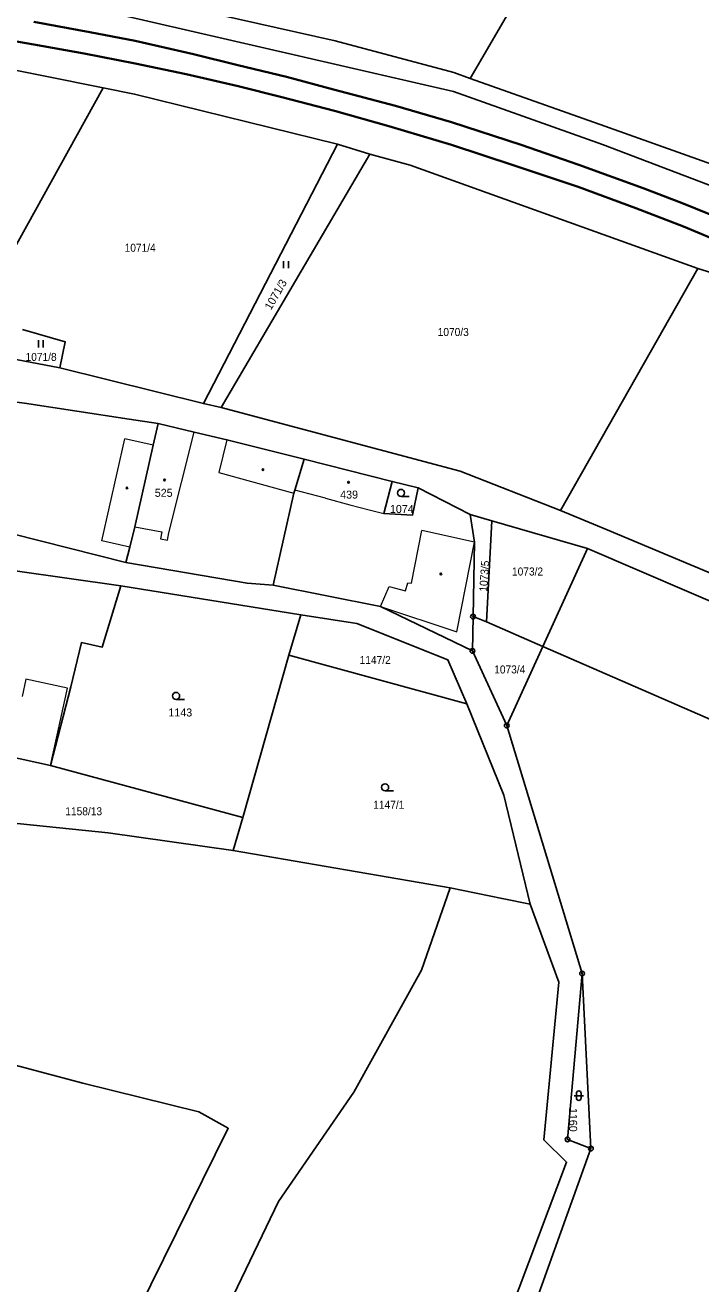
# Model space of a CAD drawing. Extents: x -679733 to -673243, y -1075091 to -1066557.
# Drawn here: x -677666.5 to -677523, y -1069446.7 to -1069179.4 of the extents above; entities that cross this region are included whole.
import ezdxf

# ---------------------------------------------------------------- set-up
doc = ezdxf.new("R2010")
doc.units = 0
doc.header["$LTSCALE"] = 0.68
for name, color, linetype, lineweight in [('1', 7, 'Continuous', 25), ('3', 7, 'Continuous', 25), ('4', 7, 'Continuous', 13), ('5', 7, 'Continuous', 25), ('6', 7, 'Continuous', 35), ('8', 7, 'Continuous', 25)]:
    doc.layers.add(name, color=color, linetype=linetype, lineweight=lineweight)
doc.layers.add('2', color=7, linetype='Continuous')

msp = doc.modelspace()

# ---------------------------------------------------------------- linework, layer by layer
at = {"layer": '1'}
for p, q in [((-677572, -1069190.7), (-677531.99, -1069122.26)), ((-677523.65, -1069231.09), (-677552.78, -1069282.45)), ((-677668.42, -1069250.4), (-677659.15, -1069252.16)), ((-677583.02, -1069277.68), (-677588.54, -1069276.28)), ((-677572.01, -1069283.33), (-677567.36, -1069284.67)), ((-677607.93, -1069304.64), (-677646.21, -1069298.44)), ((-677610.48, -1069313.16), (-677607.93, -1069304.64)), ((-677571.5, -1069312.27), (-677571.38, -1069305.01)), ((-677568.5, -1069306.14), (-677571.38, -1069305.01)), ((-677564.2, -1069328.13), (-677556.54, -1069311.35)), ((-677572.69, -1069323.51), (-677610.48, -1069313.16)), ((-677548.21, -1069380.81), (-677546.35, -1069417.99))]:
    msp.add_line(p, q, dxfattribs=at)
for points in [[(-677771.47, -1069164.75), (-677768.69, -1069166.68), (-677726.46, -1069166.38), (-677682.49, -1069171.26), (-677647.56, -1069176.91), (-677575.55, -1069193.45), (-677543.91, -1069204.73), (-677516.93, -1069215.01), (-677490.2, -1069225.56), (-677463.81, -1069237.37), (-677452.93, -1069243.54), (-677426.19, -1069257.01), (-677389.2, -1069278.58), (-677337.49, -1069313.91), (-677303.18, -1069340.43), (-677258.49, -1069379.12), (-677213.48, -1069429.25), (-677176.58, -1069470.98), (-677152.41, -1069505.2), (-677121.29, -1069555.74)], [(-677572, -1069190.7), (-677575.49, -1069189.46), (-677600.69, -1069182.75), (-677646.45, -1069172.37)], [(-677649.93, -1069192.71), (-677675.03, -1069187.68), (-677697.39, -1069225.32)], [(-677510.88, -1069212.74), (-677516.54, -1069210.38), (-677543.41, -1069200.82), (-677572, -1069190.7)], [(-677600.19, -1069204.65), (-677643.27, -1069194.04), (-677649.93, -1069192.71), (-677675.44, -1069238.67)], [(-677593.3, -1069206.8), (-677600.19, -1069204.65), (-677628.65, -1069259.74), (-677624.91, -1069260.6)], [(-677523.65, -1069231.09), (-677584.71, -1069209.13), (-677593.3, -1069206.8), (-677624.91, -1069260.6)], [(-677468.19, -1069255.96), (-677510.6, -1069235.08), (-677523.65, -1069231.09)], [(-677667.08, -1069244), (-677657.99, -1069246.63), (-677659.15, -1069252.16), (-677628.65, -1069259.74)], [(-677638.26, -1069263.96), (-677644.43, -1069263.08), (-677666.67, -1069259.65), (-677674.71, -1069258.65)], [(-677624.91, -1069260.6), (-677574.11, -1069274.09), (-677552.78, -1069282.45)], [(-677645.12, -1069293.53), (-677644.3, -1069290.26), (-677643.21, -1069285.94), (-677639.31, -1069268.61), (-677638.26, -1069263.96)], [(-677607.23, -1069271.53), (-677623.67, -1069267.45), (-677630.6, -1069265.85), (-677638.26, -1069263.96)], [(-677607.23, -1069271.53), (-677609.26, -1069278.18), (-677609.47, -1069278.79), (-677613.82, -1069298.33)], [(-677583.02, -1069277.68), (-677584.24, -1069283.48), (-677590.3, -1069283.13), (-677588.54, -1069276.28), (-677607.23, -1069271.53)], [(-677571.38, -1069305.01), (-677571.08, -1069289.18), (-677572.01, -1069283.33), (-677583.02, -1069277.68)], [(-677552.78, -1069282.45), (-677542.85, -1069286.56), (-677506.95, -1069301.62), (-677503.85, -1069302.74)], [(-677670.53, -1069287.21), (-677669.17, -1069287.4), (-677645.12, -1069293.53)], [(-677547.03, -1069290.53), (-677514.43, -1069304.54), (-677505.17, -1069308.36)], [(-677646.21, -1069298.44), (-677679.71, -1069293.7), (-677685.82, -1069314.91)], [(-677645.12, -1069293.53), (-677619.37, -1069297.92), (-677613.82, -1069298.33)], [(-677661.13, -1069336.62), (-677656.79, -1069319.94), (-677654.57, -1069310.51), (-677650.12, -1069311.46), (-677646.21, -1069298.44)], [(-677613.82, -1069298.33), (-677591.02, -1069302.87), (-677571.5, -1069312.27)], [(-677572.69, -1069323.51), (-677576.71, -1069314.21), (-677596.09, -1069306.44), (-677607.93, -1069304.64)], [(-677412.6, -1069367.13), (-677457.48, -1069354.46), (-677556.54, -1069311.35)], [(-677661.13, -1069336.62), (-677620.29, -1069347.63), (-677610.48, -1069313.16)], [(-677546.35, -1069417.99), (-677551.3, -1069416.02), (-677548.21, -1069380.81), (-677564.2, -1069328.13), (-677571.5, -1069312.27)], [(-677685.82, -1069314.91), (-677685.5, -1069315.03), (-677688.89, -1069330.56), (-677686.34, -1069331.12), (-677661.13, -1069336.62)], [(-677559.22, -1069366.05), (-677564.82, -1069342.95), (-677572.69, -1069323.51)], [(-677622.33, -1069354.7), (-677648.85, -1069350.91), (-677689.68, -1069346.73), (-677693.37, -1069346.39)], [(-677620.29, -1069347.63), (-677622.33, -1069354.7), (-677576.22, -1069362.57)], [(-677697.67, -1069604.34), (-677636.23, -1069478.16), (-677612.7, -1069429.2), (-677596.7, -1069405.98), (-677582.35, -1069380.09), (-677576.22, -1069362.57)], [(-677576.22, -1069362.57), (-677565.2, -1069364.88), (-677559.22, -1069366.05)], [(-677559.22, -1069366.05), (-677553.15, -1069382.64), (-677556.36, -1069416.13), (-677551.5, -1069420.88), (-677579.43, -1069494.93), (-677590.2, -1069519.74), (-677591.88, -1069527.82), (-677611.25, -1069573.38), (-677634.22, -1069601.55), (-677661.36, -1069635.01)], [(-677720.33, -1069422.21), (-677690.46, -1069410.2), (-677674.29, -1069398.79), (-677654.23, -1069404.06), (-677629.62, -1069410.14), (-677623.36, -1069413.66), (-677650.77, -1069469.11), (-677695.03, -1069439.82), (-677713.21, -1069469.97), (-677743.45, -1069456.79), (-677768.12, -1069502.05), (-677793.57, -1069489.64), (-677798.61, -1069513.54), (-677800.43, -1069544.07)], [(-677601.07, -1069567.69), (-677585.83, -1069524.46), (-677586.63, -1069515.98), (-677570.85, -1069486.29), (-677546.35, -1069417.99)]]:
    msp.add_lwpolyline(points, dxfattribs=at)
msp.add_lwpolyline([(-677568.5, -1069306.14), (-677556.54, -1069311.35), (-677547.03, -1069290.53), (-677567.36, -1069284.67)], close=True, dxfattribs=at)
at = {"layer": '3'}
for p, q in [((-677611.601, -1069230.98), (-677611.601, -1069229.48)), ((-677610.6, -1069230.98), (-677610.6, -1069229.48)), ((-677663.691, -1069247.82), (-677663.691, -1069246.32)), ((-677662.69, -1069247.82), (-677662.69, -1069246.32)), ((-677586.663, -1069279.48), (-677584.913, -1069279.48)), ((-677634.443, -1069322.59), (-677632.693, -1069322.59)), ((-677590.053, -1069342), (-677588.303, -1069342)), ((-677549.921, -1069406.741), (-677547.919, -1069406.741)), ((-677549.421, -1069406.241), (-677549.421, -1069407.242)), ((-677548.419, -1069407.242), (-677548.419, -1069406.241))]:
    msp.add_line(p, q, dxfattribs=at)
for centre in [(-677586.6629, -1069278.7298), (-677634.4429, -1069321.8398), (-677590.0529, -1069341.2498)]:
    msp.add_circle(centre, 0.75, dxfattribs=at)
for centre, start, end in [((-677548.92, -1069406.2409), 0, 180), ((-677548.92, -1069407.2409), 180, 359.98789)]:
    msp.add_arc(centre, 0.5, start, end, dxfattribs=at)
at = {"layer": '4'}
for p, q in [((-677636.02, -1069287.23), (-677630.6, -1069265.85)), ((-677650.25, -1069288.92), (-677645.37, -1069267.25)), ((-677639.31, -1069268.61), (-677645.37, -1069267.25)), ((-677623.67, -1069267.45), (-677625.35, -1069274.38)), ((-677625.35, -1069274.38), (-677609.47, -1069278.79)), ((-677602.74, -1069279.88), (-677609.26, -1069278.18)), ((-677602.74, -1069279.88), (-677597.57, -1069281.23)), ((-677597.57, -1069281.23), (-677593.16, -1069282.38)), ((-677593.16, -1069282.38), (-677590.3, -1069283.13)), ((-677643.21, -1069285.94), (-677637.49, -1069286.97)), ((-677637.49, -1069286.97), (-677637.77, -1069288.5)), ((-677636.29, -1069288.77), (-677636.02, -1069287.23)), ((-677584.43, -1069297.9), (-677582.23, -1069286.71)), ((-677571.08, -1069289.18), (-677582.23, -1069286.71)), ((-677644.3, -1069290.26), (-677650.25, -1069288.92)), ((-677637.77, -1069288.5), (-677636.29, -1069288.77)), ((-677574.84, -1069308.21), (-677571.08, -1069289.18)), ((-677585.73, -1069299.49), (-677585.2, -1069297.82)), ((-677585.2, -1069297.82), (-677584.43, -1069297.9)), ((-677591.02, -1069302.87), (-677589.2, -1069298.63)), ((-677589.2, -1069298.63), (-677585.73, -1069299.49)), ((-677591.02, -1069302.87), (-677574.84, -1069308.21)), ((-677666.35, -1069318.3), (-677667.18, -1069321.95))]:
    msp.add_line(p, q, dxfattribs=at)
msp.add_lwpolyline([(-677661.13, -1069336.62), (-677657.55, -1069320.22), (-677666.35, -1069318.3)], dxfattribs=at)
at = {"layer": '5'}
for centre in [(-677615.9868, -1069273.7992), (-677636.9068, -1069275.9992), (-677597.8268, -1069276.4792), (-677644.8768, -1069277.6692), (-677578.2068, -1069295.9392)]:
    msp.add_circle(centre, 0.175, dxfattribs=at)
at = {"layer": '6'}
for p, q in [((-677664.64, -1069178.65), (-677652.74, -1069180.87)), ((-677652.74, -1069180.87), (-677643.14, -1069182.75)), ((-677664.65, -1069183.49), (-677678.67, -1069181.06)), ((-677654.01, -1069185.41), (-677664.65, -1069183.49)), ((-677643.14, -1069182.75), (-677630.76, -1069185.53)), ((-677643.12, -1069187.55), (-677654.01, -1069185.41)), ((-677630.76, -1069185.53), (-677621.31, -1069187.89)), ((-677632.28, -1069189.81), (-677643.12, -1069187.55)), ((-677621.31, -1069187.89), (-677610.99, -1069190.36)), ((-677621.3, -1069192.33), (-677632.28, -1069189.81)), ((-677610.99, -1069190.36), (-677601.02, -1069193.04)), ((-677612.01, -1069194.66), (-677621.3, -1069192.33)), ((-677601.02, -1069193.04), (-677587.86, -1069196.49)), ((-677600.79, -1069197.62), (-677612.01, -1069194.66)), ((-677587.86, -1069196.49), (-677575.97, -1069200.01)), ((-677589.28, -1069200.83), (-677600.79, -1069197.62)), ((-677575.95, -1069204.81), (-677589.28, -1069200.83)), ((-677575.97, -1069200.01), (-677561.12, -1069204.83)), ((-677562.62, -1069209.18), (-677575.95, -1069204.81)), ((-677561.12, -1069204.83), (-677548.87, -1069209.03)), ((-677549.07, -1069213.73), (-677562.62, -1069209.18)), ((-677548.87, -1069209.03), (-677535.26, -1069214)), ((-677536.82, -1069218.28), (-677549.07, -1069213.73)), ((-677535.26, -1069214), (-677526.73, -1069217.29)), ((-677526.69, -1069222.18), (-677536.82, -1069218.28)), ((-677526.73, -1069217.29), (-677515.7, -1069221.72)), ((-677517.54, -1069225.97), (-677526.69, -1069222.18))]:
    msp.add_line(p, q, dxfattribs=at)
at = {"layer": '8'}
for centre, radius in [((-677571.38, -1069305.0099), 0.5), ((-677571.38, -1069305.0099), 0.0303), ((-677571.5, -1069312.2699), 0.5), ((-677571.5, -1069312.2699), 0.0303), ((-677564.2, -1069328.1299), 0.5), ((-677564.2, -1069328.1299), 0.0303), ((-677548.21, -1069380.8099), 0.5), ((-677548.21, -1069380.8099), 0.0303), ((-677551.3, -1069416.0199), 0.5), ((-677551.3, -1069416.0199), 0.0303), ((-677546.35, -1069417.9899), 0.5), ((-677546.35, -1069417.9899), 0.0303)]:
    msp.add_circle(centre, radius, dxfattribs=at)

# ---------------------------------------------------------------- texts
at = {"layer": '2', "width": 0.95}
for s, p in [('1071/4', (-677645.38, -1069227.509)), ('1070/3', (-677578.88, -1069245.41)), ('1071/8', (-677666.43, -1069250.7)), ('1073/2', (-677563.1, -1069296.269)), ('1147/2', (-677595.46, -1069315.06)), ('1073/4', (-677566.88, -1069317.07)), ('1147/1', (-677592.57, -1069345.81)), ('1158/13', (-677657.98, -1069347.19))]:
    msp.add_text(s, height=1.7, dxfattribs=at).set_placement(p)
at = {"layer": '2'}
for s, rotation, p in [('1071/3', 60, (-677614.293, -1069240.025)), ('1160', 270, (-677550.96, -1069409.34))]:
    msp.add_text(s, height=1.7, rotation=rotation, dxfattribs=at).set_placement(p)
for s, p in [('525', (-677638.98, -1069279.56)), ('439', (-677599.6, -1069279.94)), ('1074', (-677589.03, -1069282.989)), ('1143', (-677636.09, -1069326.21))]:
    msp.add_text(s, height=1.7, dxfattribs=at).set_placement(p)
at = {"layer": '2', "width": 0.95}
msp.add_text('1073/5', height=1.7, rotation=86, dxfattribs=at).set_placement((-677568.372, -1069299.749))

doc.saveas('drawing.dxf')
